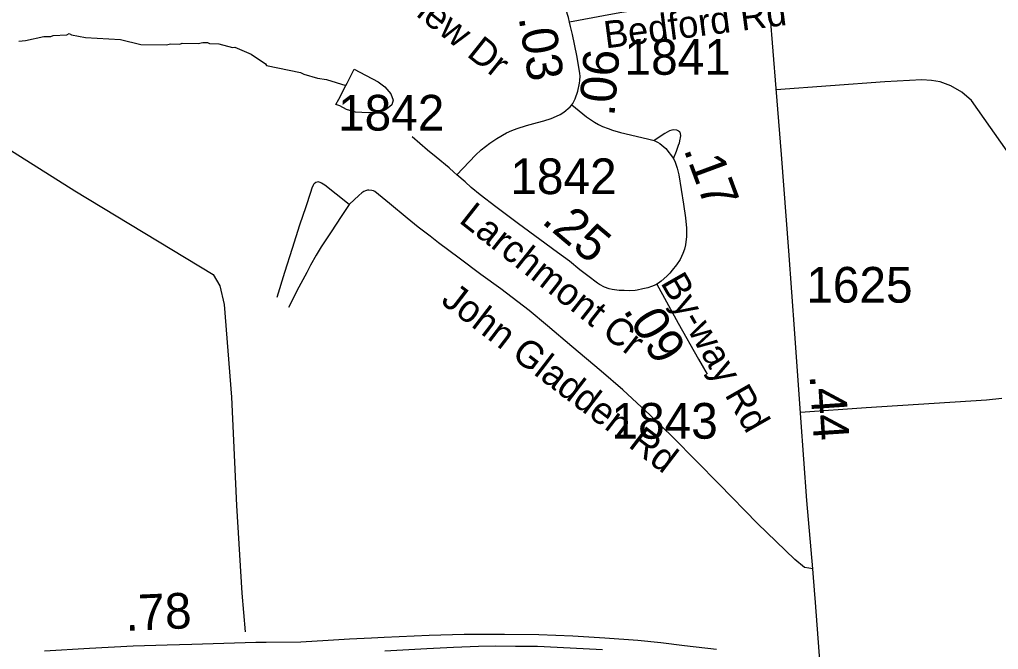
# Model space of a CAD drawing. Extents: x 1383679 to 1536984, y 460658 to 651027.
# Drawn here: x 1404927 to 1408351, y 548887 to 551092 of the extents above; entities that cross this region are included whole.
import ezdxf

# ---------------------------------------------------------------- set-up
doc = ezdxf.new("R2010")
doc.units = 0
for name, color, linetype in [('Exist Hydrographic Misc Water Feature', 7, 'Continuous'), ('Exist Road Non-System Type 51', 7, 'Continuous'), ('Exist Road Non-System Type 51 Label', 7, 'Continuous'), ('Exist Road Primary US Divided Attributed', 7, 'Continuous'), ('Exist Road Secondary Mileage Hundredths English Label', 7, 'Continuous'), ('Exist Road Secondary Type 51 Attributed', 7, 'Continuous'), ('Exist Road Secondary Type 51 Label', 7, 'Continuous'), ('Exist Road Secondary Type 51 Number Label', 7, 'Continuous'), ('Exist Utilities Electrical Transmission Line', 7, 'Continuous')]:
    doc.layers.add(name, color=color, linetype=linetype)

msp = doc.modelspace()

# ---------------------------------------------------------------- linework, layer by layer
at = {"layer": 'Exist Hydrographic Misc Water Feature'}
for points in [[(1404924, 551016.7), (1404948.1, 551018.2), (1405012.4, 551032.7), (1405036.4, 551032.2), (1405044.5, 551036), (1405092.5, 551038.9), (1405100.6, 551042.7), (1405108.5, 551038.6), (1405158, 551028.9), (1405280.2, 551022.7), (1405351.8, 551005.1), (1405439.8, 551003.1), (1405455.9, 551006.7), (1405487.9, 551006), (1405496, 551009.9), (1405552, 551008.6), (1405568.1, 551012.2), (1405584, 551011.9), (1405591.9, 551007.7), (1405623.9, 551007), (1405671.6, 550993.9), (1405679.7, 550995.7), (1405736.7, 550971.2), (1405787.1, 550936.9), (1405790.3, 550931.3), (1405909.8, 550906.6), (1405921.7, 550900.3), (1405969.4, 550887.2), (1406001.3, 550882.5), (1406069, 550861.2)], [(1406069, 550861.2), (1406073, 550868.9), (1406097.9, 550918.5), (1406117.9, 550907.9), (1406181.2, 550874.5), (1406204.7, 550856), (1406226.3, 550831.5), (1406233.8, 550809.4), (1406229.5, 550793.5), (1406211.1, 550777.9), (1406194.9, 550770.3), (1406178.9, 550770.6), (1406170.8, 550766.8), (1406146.8, 550765.3), (1406102.8, 550768.3), (1406071, 550777), (1406047.3, 550789.5), (1406033.9, 550794.9), (1406043.8, 550813.6), (1406069, 550861.2)]]:
    msp.add_lwpolyline(points, dxfattribs=at)
at = {"layer": 'Exist Road Non-System Type 51'}
for points in [[(1408551.2, 550391.3), (1408257.8, 550808.5), (1408223.8, 550837.6), (1408185, 550859.4), (1408147.4, 550874), (1408117.1, 550878.8), (1408083.1, 550881.2), (1407954.6, 550874), (1407574.1, 550846.2)], [(1407215.3, 550605.9), (1407224.7, 550631.6), (1407232.8, 550652.1), (1407235.4, 550660.6), (1407238, 550673), (1407238.8, 550678.1), (1407240.1, 550685.8), (1407239.3, 550692.2), (1407237.5, 550697.4), (1407235.4, 550699.5), (1407232.8, 550701.6), (1407230.7, 550702.9), (1407226.4, 550704.8), (1407216.4, 550705.7), (1407208.9, 550705.1), (1407201, 550702.9), (1407185, 550693.1), (1407147.2, 550668.6)], [(1406457.2, 550548.2), (1406446.5, 550557.3), (1406429.5, 550572.6), (1406384.6, 550609.8), (1406354.6, 550635), (1406301, 550681.5)], [(1406080.5, 550444.9), (1406034.4, 550481.1), (1405995.1, 550511.9), (1405983.6, 550518.7), (1405978.4, 550521.7), (1405971.4, 550523.3), (1405964, 550521.3), (1405958.1, 550517.1), (1405955.8, 550514.5), (1405953.9, 550512.6), (1405949.4, 550501.2), (1405944.7, 550486.7), (1405928.4, 550435.8), (1405906.7, 550372), (1405881.1, 550290.8), (1405854.4, 550206.1), (1405826.8, 550119)], [(1407701.9, 549168.6), (1407688.6, 549170.9), (1407672.8, 549173.9), (1407639, 549201.6), (1407509, 549327.4), (1407374.8, 549465.6), (1407214, 549628.6), (1407132.8, 549707.1), (1407086.2, 549749.9), (1407037.9, 549795.2), (1406962.2, 549860.6), (1406859.4, 549947.8), (1406774.1, 550019.6), (1406709.5, 550073), (1406610.3, 550149.1), (1406540.2, 550199.5), (1406464.6, 550256.3), (1406392.7, 550309.8), (1406363.2, 550333.3), (1406322, 550365.1), (1406283.3, 550396.4), (1406221, 550448.6), (1406170.4, 550489.5), (1406164.8, 550492.2), (1406159.5, 550493.6), (1406148.6, 550494.8), (1406144, 550494.2), (1406137, 550492.4), (1406131, 550489.8), (1406124.9, 550485.8), (1406114.4, 550476), (1406081.3, 550446.1), (1406080.5, 550444.9)], [(1406080.5, 550444.9), (1406051.6, 550402.1), (1406016.8, 550349.1), (1405982.7, 550295.9), (1405964.8, 550267.5), (1405944.7, 550232), (1405931.4, 550207), (1405904.1, 550154.8), (1405867.7, 550084.1)], [(1407658.6, 549717.7), (1407889.1, 549734), (1408309.9, 549760.7), (1408363.2, 549766.8)]]:
    msp.add_lwpolyline(points, dxfattribs=at)
at = {"layer": 'Exist Road Primary US Divided Attributed'}
for points in [[(1407365.2, 548886.7), (1407253.1, 548899.7), (1407170.9, 548910.2), (1407090.1, 548917.6), (1406975.1, 548926.2), (1406862.2, 548933.1), (1406744, 548937.5), (1406623.5, 548939.3), (1406482, 548939.6), (1406360.4, 548935.9), (1406202.7, 548928.4), (1406158.7, 548926.4), (1406081.3, 548922.9), (1406006.8, 548917.9), (1405910.7, 548911.9), (1405790.1, 548911.6), (1405753.5, 548911.5), (1405529.3, 548904.4), (1405443.9, 548901.6), (1405324.3, 548897.8), (1405172, 548890.2), (1405014.1, 548881.2)], [(1406205.4, 548881.9), (1406352.3, 548889.8), (1406444.6, 548895.2), (1406533, 548898), (1406591.1, 548899.7), (1406661.8, 548898.6), (1406739.3, 548898), (1406853.3, 548893), (1406966.8, 548886.5)]]:
    msp.add_lwpolyline(points, dxfattribs=at)
at = {"layer": 'Exist Road Secondary Type 51 Attributed'}
for points in [[(1406851.2, 551082.8), (1406847.6, 551099.5), (1406827.3, 551162.1), (1406815.4, 551203.9)], [(1407729.8, 548823.3), (1407725.9, 548864.6), (1407710.4, 549066), (1407709.3, 549079.7), (1407701.9, 549168.6), (1407681.7, 549407.7), (1407660, 549697.3), (1407639.4, 549992.7), (1407618.3, 550282.4), (1407593, 550619.1), (1407573.8, 550850.2), (1407552.4, 551111.7), (1407548.2, 551157.2), (1407546.8, 551171.5)], [(1407146.7, 551132.3), (1407130.2, 551130.7), (1407100.3, 551126.4), (1407067.8, 551121.7), (1407034.5, 551116.6), (1406988.7, 551108.2), (1406932.9, 551098.4), (1406851.2, 551082.8)], [(1406858.8, 550793.4), (1406862.2, 550797.8), (1406870.3, 550814.9), (1406880.1, 550841.4), (1406886, 550869), (1406887.4, 550878.1), (1406888.2, 550893.5), (1406887.4, 550902.9), (1406884.8, 550917.9), (1406876.7, 550965.7), (1406861.3, 551040.1), (1406854.5, 551067.9), (1406851.2, 551082.8)], [(1406593.6, 550436.5), (1406537.8, 550478.2), (1406507.1, 550504.6), (1406485.7, 550523.8), (1406457.2, 550548.2), (1406521.7, 550616.9), (1406542.4, 550635.4), (1406572.3, 550659.8), (1406596.7, 550676.1), (1406630.7, 550695.7), (1406649.7, 550703.8), (1406667.8, 550710.9), (1406700, 550721.5), (1406739.5, 550731.2), (1406761.3, 550737.1), (1406786.5, 550745.7), (1406805.5, 550753.2), (1406818.1, 550759.3), (1406830.8, 550767.3), (1406853.6, 550786.7), (1406858.8, 550793.4)], [(1406858.8, 550793.4), (1406910.9, 550751.6), (1406937.9, 550733.1), (1406952.4, 550724.7), (1406966.9, 550717.9), (1406986.6, 550710.2), (1407001.5, 550705.1), (1407029.8, 550696.9), (1407064, 550688.8), (1407128.1, 550673.4), (1407147.2, 550668.6), (1407159.3, 550662.3), (1407167.4, 550657.5), (1407188, 550640.1), (1407215.3, 550605.9), (1407220.4, 550593.1), (1407228.1, 550571.3), (1407233.3, 550548.2), (1407250.1, 550445.9), (1407256.6, 550398.4), (1407259.8, 550361.5), (1407260.2, 550332.8), (1407256.8, 550303.8), (1407253.4, 550288.4), (1407247.4, 550273), (1407238, 550252.5), (1407225.3, 550233), (1407209.7, 550214.3), (1407201.6, 550204.2), (1407191.5, 550193.5), (1407172.1, 550176), (1407162.7, 550169.2), (1407156.6, 550165.4)], [(1407156.6, 550165.4), (1407152.9, 550163.2), (1407137.5, 550157.2), (1407124.7, 550152.9), (1407107.6, 550148.9), (1407088.2, 550144.8), (1407080.7, 550143.8), (1407060.1, 550142.2), (1407042.2, 550142.9), (1407025.1, 550143.7), (1407000.7, 550146.5), (1406990, 550149.1), (1406973.3, 550155.1), (1406956.2, 550164), (1406948.3, 550169.1), (1406915.5, 550194.9), (1406887.6, 550216.1), (1406850.6, 550246), (1406809.2, 550276.7), (1406747.2, 550321.5), (1406672.4, 550377.1), (1406593.6, 550436.5)], [(1407156.6, 550165.4), (1407231.6, 550029.4), (1407301.7, 549902.5), (1407332.6, 549850.5)]]:
    msp.add_lwpolyline(points, dxfattribs=at)
at = {"layer": 'Exist Utilities Electrical Transmission Line'}
msp.add_lwpolyline([(1404672.5, 550775.3), (1405120.9, 550492.4), (1405604.4, 550199.5), (1405627.8, 550159.7), (1405642.5, 550094.3), (1405668.9, 549770.2), (1405686.5, 549390.6), (1405704, 549083.5), (1405715.8, 548948.5)], dxfattribs=at)

# ---------------------------------------------------------------- texts
at = {"layer": 'Exist Road Non-System Type 51 Label'}
msp.add_text('John Gladden Rd', height=95, rotation=322.5185, dxfattribs=at).set_placement((1406397.3, 550100.9))
at = {"layer": 'Exist Road Secondary Mileage Hundredths English Label'}
for s, rotation, p in [('.03', 279.0152, (1406672.5, 551099.7)), ('.06', 85.3871, (1407007.8, 550750.7)), ('.17', 290.3471, (1407249.3, 550637.3)), ('.25', 319.8556, (1406749.7, 550382.2)), ('.09', 301.187, (1407036.7, 550075)), ('.44', 273.7725, (1407690.5, 549846.7)), ('.78', 2.4378, (1405298.5, 548951.6))]:
    msp.add_text(s, height=125, rotation=rotation, dxfattribs=at).set_placement(p)
at = {"layer": 'Exist Road Secondary Type 51 Label'}
for s, rotation, p in [('Longview Dr', 321.4846, (1406040.2, 551322.5)), ('Bedford Rd', 7.4037, (1406977.4, 550990.7)), ('Larchmont Cr', 321.7664, (1406460.6, 550384.3)), ('By-way Rd', 299.8127, (1407167.7, 550170.7))]:
    msp.add_text(s, height=95, rotation=rotation, dxfattribs=at).set_placement(p)
at = {"layer": 'Exist Road Secondary Type 51 Number Label'}
for s, p in [('1841', (1407043.4, 550898.7)), ('1842', (1406041.2, 550703.3)), ('1842', (1406643.9, 550480.8)), ('1625', (1407679.3, 550100.9)), ('1843', (1406997.8, 549624.6))]:
    msp.add_text(s, height=125, dxfattribs=at).set_placement(p)

doc.saveas('drawing.dxf')
